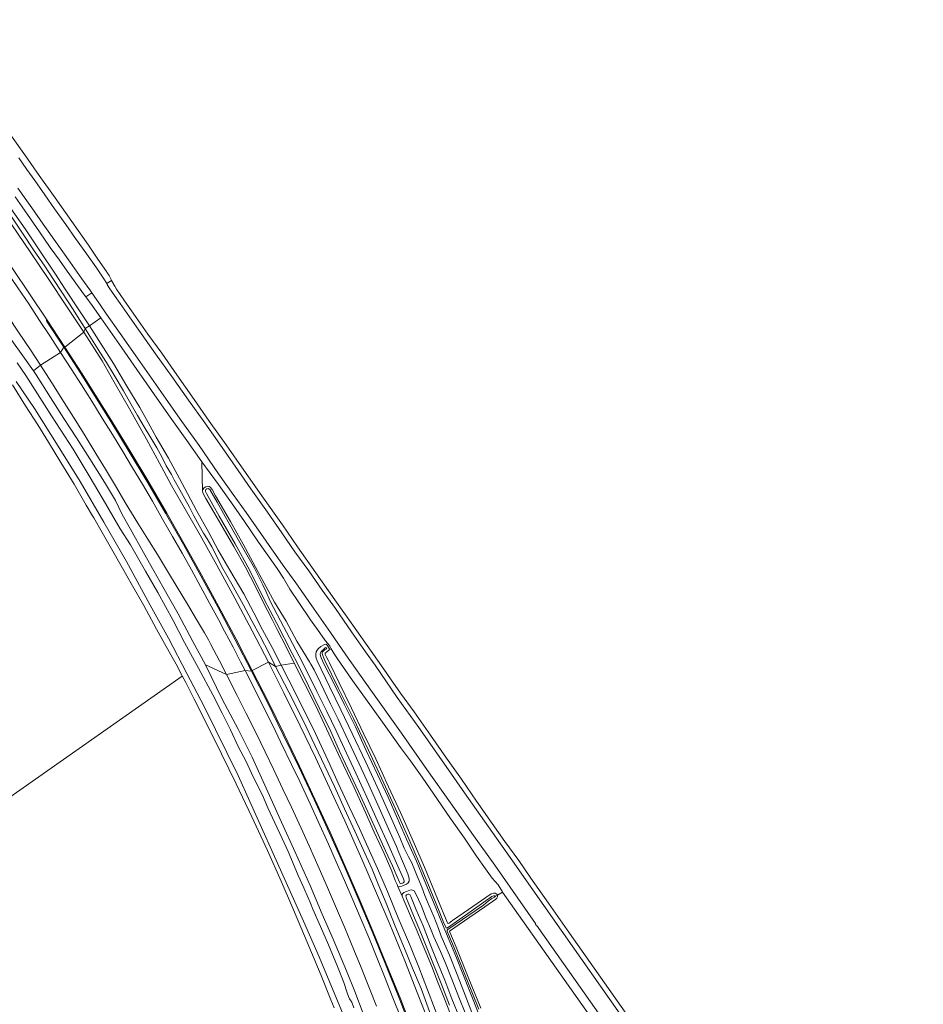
# Model space of a CAD drawing. Header units: metres. Extents: x 138165 to 154469, y 480134 to 494189.
# Tile 1028 of 1056: x 151856 to 152485, y 483782 to 484467. Entities that reach past the tile are written whole.
import ezdxf

# ---------------------------------------------------------------- set-up
doc = ezdxf.new("R2010")
doc.units = ezdxf.units.M
doc.header["$LTSCALE"] = 0.001
doc.header["$MEASUREMENT"] = 0
for name, color, linetype, lineweight in [('TOP-L-terrein schutting raster hek leuning', 7, 'Continuous', 0), ('TOP-L-topo objecten vlak', 7, 'Continuous', 0), ('TOP-L-water beschoeiing', 7, 'Continuous', 0)]:
    doc.layers.add(name, color=color, linetype=linetype, lineweight=lineweight)

msp = doc.modelspace()

# ---------------------------------------------------------------- linework, layer by layer
at = {"layer": 'TOP-L-terrein schutting raster hek leuning', "flags": 128}
msp.add_lwpolyline([(151318.9, 483553.38), (151435.96, 483636.24), (151968.69, 484010.06)], dxfattribs=at)
at = {"layer": 'TOP-L-topo objecten vlak', "flags": 128}
for points in [[(151760.01, 484467.21), (151763.94, 484458.57), (151771.17, 484445.3), (151776.28, 484436.54), (151788.46, 484416.83), (151801.84, 484396.31), (151813.56, 484378.43), (151823.88, 484362.92), (151835.13, 484346.2), (151845.15, 484331.47), (151863.37, 484304.81), (151875.44, 484286.95), (151888.67, 484267.05), (151900.1, 484249.53)], [(151793.18, 484418.62), (151800.41, 484408.35), (151806.47, 484398.78), (151814.42, 484386.52), (151828.91, 484365.75), (151837.87, 484352.4), (151849.27, 484335.66), (151859.39, 484321.46), (151870.46, 484304.82), (151879.91, 484290.68), (151887.1, 484279.48), (151897.28, 484264.57), (151904.07, 484254.09)], [(151901.25, 484252.18), (151897.04, 484258.58), (151892.71, 484265.38), (151889.31, 484270.79), (151884.32, 484278.19), (151879.17, 484286.25), (151873.07, 484295.49), (151865.21, 484307.06), (151857.91, 484317.93), (151850.43, 484328.89), (151843.9, 484338.85), (151836.83, 484349.71), (151830.58, 484359), (151823.94, 484369.01), (151819.2, 484376.48), (151813.05, 484385.88), (151807.84, 484393.88), (151803.19, 484401.76), (151799.53, 484407.51), (151793.18, 484418.62)], [(151740.09, 484394.83), (151745.9, 484387.91), (151751.58, 484380.72), (151757.48, 484373.14), (151764.4, 484363.85), (151772.34, 484353.26), (151779.99, 484343.28), (151787.83, 484332.64), (151795.19, 484322.85), (151802.55, 484312.27), (151809.75, 484302.01), (151817.7, 484291.45), (151823.39, 484282.98), (151827.87, 484276.17), (151835.27, 484266.05), (151843.05, 484254.28), (151850.14, 484243.85), (151857.82, 484233.25), (151865.18, 484222.71)], [(151919.56, 484285.68), (151919.19, 484286.36), (151917.87, 484289.02), (151916.3, 484291.33), (151915.98, 484291.8), (151910.05, 484300.48), (151903.51, 484310.2), (151891.83, 484326.59), (151880.28, 484343.11), (151869.21, 484358.73), (151859.6, 484372.45), (151849.89, 484386.02)], [(151916.22, 484283.44), (151914.05, 484286.82), (151909.01, 484294.42), (151902.21, 484303.95), (151894.43, 484314.93), (151887.6, 484324.53), (151879.79, 484335.52), (151872.95, 484345.24), (151866.02, 484355.2), (151860.49, 484362.91), (151854.83, 484370.97)], [(151854.15, 484349.9), (151863.9, 484336.19), (151871.98, 484324.71), (151881.58, 484311.04), (151890.6, 484298.38), (151898.73, 484286.8), (151904.35, 484279.06), (151905.79, 484276.99)], [(151852.28, 484343.88), (151857.26, 484336.92), (151862.99, 484328.65), (151869.34, 484319.58), (151876.85, 484308.67), (151883.31, 484299.82), (151888.67, 484292.1), (151893.37, 484285.35), (151900.05, 484276.4), (151901.71, 484274.15)], [(151874.17, 484258.74), (151862.84, 484275.65), (151850.05, 484294.62), (151848.57, 484296.6), (151847.57, 484297.92), (151846.85, 484297.56), (151846.71, 484297.59), (151840.85, 484306.27), (151839.43, 484305.27)], [(151839.43, 484305.27), (151838.75, 484304.79), (151838.59, 484304.72), (151838.15, 484304.34), (151839.7, 484302.01), (151846.91, 484291.49), (151854.27, 484280.56), (151861.83, 484269.28), (151869.4, 484257.86), (151876.97, 484246.4), (151884.07, 484235.5)], [(151916.22, 484283.44), (151919.56, 484285.68)], [(152412.1, 483584.64), (152236.77, 483833.38), (152223.8, 483851.97), (152211.55, 483869.38), (152203.11, 483881.74), (152193.53, 483894.97), (152184.6, 483907.6), (152173.73, 483922.94), (152163.3, 483938.42), (152152.74, 483953.1), (152141.71, 483969.08), (152130.29, 483985.21), (152120.77, 483998.15), (152113.75, 484008.31), (152109.22, 484014.85), (152100.29, 484027.51), (152087.57, 484045.59), (152075.05, 484063.23), (152061.7, 484082.04), (152048.95, 484100.16), (152038.67, 484115.37), (152024.2, 484135.62), (152011.64, 484153.48), (151999.27, 484171.21), (151987.61, 484187.69), (151977.03, 484202.8), (151964.99, 484220.01), (151954.52, 484234.94), (151944.9, 484248.3), (151936.74, 484259.79), (151927.97, 484272.09), (151923.06, 484279.64), (151921.83, 484281.54), (151920.97, 484283.11), (151920.84, 484283.34), (151919.56, 484285.68)], [(152484.89, 483474.31), (152206.9, 483869.95), (152199.82, 483879.8), (152182.17, 483905.24), (152165.35, 483928.76), (152150.89, 483949.4), (152133.47, 483974.33), (152118.53, 483995.33), (152103.04, 484017.68), (152096.44, 484027.12), (152086.67, 484041.04), (152075.45, 484057.22), (152066.21, 484069.94), (152056.88, 484083.35), (152047.18, 484096.77), (152038.12, 484109.83), (152028.02, 484124.21), (152016.59, 484140.6), (152007.7, 484153.4), (151996.59, 484169.21), (151984.52, 484186.44), (151973.1, 484202.19), (151961.39, 484218.78), (151950.17, 484234.6), (151938.43, 484251.12), (151925.41, 484269.65), (151921.63, 484275.17), (151917.97, 484280.6), (151916.57, 484282.9), (151916.22, 484283.44)], [(151869.92, 484226.62), (151863, 484237.23), (151854.78, 484249.71), (151847.62, 484260.51), (151841.31, 484269.87), (151839.08, 484273.1)], [(151901.71, 484274.15), (151905.79, 484276.99)], [(151901.71, 484274.15), (151906.06, 484268.29), (151912.07, 484259.5)], [(151905.79, 484276.99), (151907.33, 484274.77), (151911.03, 484269.26), (151915.91, 484262.13), (151925.43, 484248.66), (151939.17, 484229.17), (151953.89, 484208.33), (151967.41, 484189.07), (151980.48, 484170.73), (151994.07, 484150.98), (152004.27, 484136.62), (152013.16, 484124.08), (152027.21, 484104.19), (152039.14, 484087.23), (152047.77, 484075.03), (152060.61, 484056.79), (152071.99, 484040.5), (152082.77, 484024.95), (152100.2, 484000.27), (152121.35, 483970.4), (152139.11, 483945.15), (152155.55, 483921.82), (152171.6, 483899.15), (152186.52, 483878.4), (152197.13, 483863.26), (152214.74, 483837.79), (152214.7, 483837.33), (152215.11, 483836.72), (152215.5, 483836.61), (152416.34, 483551.58)], [(151874.17, 484258.74), (151887.06, 484239.09)], [(151886.24, 484239.11), (151874.51, 484257.06), (151874.29, 484257.57), (151874.17, 484258.74)], [(151904.07, 484254.09), (151912.07, 484259.5)], [(151912.07, 484259.5), (151926.75, 484238.62), (151937.03, 484223.66), (151947.33, 484208.97), (151959.25, 484192.01), (151971.96, 484174.16), (151982.51, 484159.24)], [(151901.25, 484252.18), (151900.1, 484249.53)], [(151904.07, 484254.09), (151901.25, 484252.18)], [(152033.73, 484016.71), (152029.2, 484025.92), (152022.97, 484037.88), (152017.24, 484048.6), (152011.12, 484059.95), (152003.33, 484074.22), (151996.39, 484086.15), (151993.45, 484092.06), (151989.44, 484100.18), (151986.2, 484105.82), (151983.63, 484109.67), (151980.44, 484114.99), (151976.89, 484121.65), (151973.83, 484127.66), (151970.45, 484133.62), (151967.05, 484139.87), (151963.24, 484146.85), (151961.16, 484150.47), (151957.67, 484156.53), (151954.45, 484162.84), (151951.09, 484169.06), (151946.95, 484176.08), (151942.2, 484183.71), (151937.7, 484191.64), (151933.28, 484199.36), (151927.9, 484208.78), (151922.11, 484218.52), (151915.92, 484228.6), (151911.44, 484235.77), (151904.47, 484246.92), (151901.25, 484252.18)], [(152037.57, 484017.72), (152031.33, 484029.97), (152024.72, 484042.24), (152018.52, 484054.17), (152011.57, 484067.44), (152002, 484083.83), (151993.72, 484097.91), (151987.19, 484110.07), (151978.75, 484125.42), (151972.35, 484137.27), (151966.75, 484147.65), (151959.11, 484161.86), (151950.7, 484176.54), (151944.96, 484186.82), (151939.14, 484197.07), (151930.21, 484211.91), (151920.9, 484227.71), (151912.19, 484241.28), (151904.07, 484254.09)], [(151887.06, 484239.09), (151900.1, 484249.53)], [(151900.1, 484249.53), (151912.89, 484229.58), (151921.41, 484214.86), (151932.01, 484196.29), (151943.85, 484175.13), (151955.94, 484152.94), (151961.29, 484142.81), (151968.3, 484130.79), (151981.12, 484108.35), (151992.74, 484087.48), (152005.27, 484064.5), (152017.5, 484041.54), (152028.76, 484019.77)], [(151884.07, 484235.5), (151886.24, 484239.11)], [(152016.98, 484013.65), (152005.72, 484035.34), (151993.69, 484057.99), (151981.7, 484080.01), (151969.57, 484101.8), (151957.08, 484123.7), (151944.19, 484145.76), (151931.87, 484166.35), (151919.07, 484187.36), (151907.67, 484205.62), (151898.04, 484220.88), (151886.24, 484239.11)], [(151887.06, 484239.09), (151898.6, 484221.24), (151908.45, 484205.65), (151919.66, 484187.69), (151932.43, 484166.7), (151944.7, 484146.24), (151957.95, 484123.53), (151970.11, 484102.27), (151982.13, 484080.6), (151994.25, 484058.4), (152006.24, 484035.83), (152017.55, 484014.06)], [(151869.92, 484226.62), (151884.07, 484235.5)], [(151884.07, 484235.5), (151891.42, 484224.1), (151898.58, 484212.92), (151905.78, 484201.5), (151913.09, 484189.76), (151920.2, 484178.26), (151927.37, 484166.51), (151934.13, 484155.25), (151940.96, 484143.77), (151947.95, 484131.83), (151955.11, 484119.48), (151961.99, 484107.45), (151968.68, 484095.62), (151975.15, 484084.02), (151981.46, 484072.55), (151987.77, 484060.94), (151993.95, 484049.44), (151998.17, 484041.51), (152004.13, 484030.24), (152009.42, 484020), (152012.49, 484014.11)], [(152088.35, 483779.24), (152086.81, 483782.99), (152085.35, 483785.51), (152084.55, 483786.97), (152083.69, 483789.52), (152081.27, 483796.76), (152076.92, 483808.03), (152070.6, 483823.07), (152064.94, 483835.72), (152059.61, 483847.78), (152058.04, 483852.13), (152056.46, 483855.82), (152053.33, 483862.68), (152049.43, 483871.32), (152046.73, 483877.98), (152042.51, 483887.89), (152038.29, 483897.08), (152033.14, 483907.87), (152028.43, 483918.32), (152024.54, 483927.15), (152021.2, 483934.05), (152017.09, 483942.6), (152013.32, 483950.65), (152007.81, 483961.13), (152002.31, 483972.77), (151996.56, 483984.25), (151990.15, 483997), (151980.13, 484015.54), (151970.41, 484033.6), (151962.32, 484048.88), (151951.79, 484068.34), (151943.27, 484083.2), (151932.82, 484101.46), (151925.6, 484112.68), (151915.19, 484130.3), (151904.61, 484148.37), (151892.83, 484168.23), (151877.74, 484191.33), (151859.7, 484219.45), (151853.67, 484228.31)], [(151865.18, 484222.71), (151869.92, 484226.62)], [(151999.6, 484011.18), (151994.61, 484020.8), (151988.66, 484032.19), (151986.94, 484035.41), (151984.23, 484040.16), (151978.69, 484049.63), (151972.39, 484060.17), (151965.25, 484072.06), (151958.47, 484083.25), (151951.41, 484094.77), (151944.69, 484105.55), (151937.79, 484116.56), (151929, 484131.12), (151922.88, 484141.51), (151915.24, 484154.19), (151908.57, 484165.21), (151901.07, 484177.47), (151894.55, 484187.93), (151886.52, 484200.75), (151877.83, 484214.32), (151869.92, 484226.62)], [(151865.18, 484222.71), (151867.11, 484219.99), (151876.98, 484204.24), (151886.31, 484189.56), (151895.08, 484176.12), (151904.33, 484161.41), (151914.65, 484145.16), (151922.2, 484132.33), (151926.96, 484122.67), (151932.62, 484112.41), (151941.87, 484096.19), (151948.97, 484083.46), (151955.15, 484072.4), (151965.81, 484053.58), (151976.24, 484034.24), (151984.84, 484018.05)], [(151850.43, 484212.94), (151859.58, 484198.31), (151868.08, 484185.18), (151875.56, 484173.09), (151884.15, 484158.93), (151893.37, 484143.82), (151901.94, 484129.23), (151906.32, 484121.73), (151907.11, 484120.38), (151913.02, 484110.16), (151919.37, 484098.86), (151926.21, 484086.89), (151934.1, 484073.06), (151942.02, 484059.23), (151950.76, 484042.87), (151960.73, 484024.98), (151965.45, 484016.84), (151967.38, 484012.95), (151968.61, 484010.41), (151971.21, 484005.64), (151976.98, 483994.18), (151983.97, 483980.42), (151996.08, 483956.05), (152006.37, 483935.03), (152017.25, 483912.07), (152028.06, 483888.77), (152037.7, 483867.23), (152045.58, 483849.02), (152053.99, 483829.23), (152065.53, 483801.72), (152072.26, 483784.64), (152074.51, 483779.04)], [(151853.18, 484215.21), (151865.75, 484196.56), (151882.33, 484170.32), (151897.73, 484145.75), (151914.14, 484117.37), (151929.89, 484089.97), (151946.45, 484059.49), (151959.07, 484036.45), (151971.96, 484012.04), (151984, 483988.96), (152007.77, 483940.9), (152032.07, 483886.58), (152053.14, 483839.49), (152064.18, 483814.66), (152083.1, 483769.01)], [(151982.97, 484139.05), (151982.51, 484159.24)], [(151982.51, 484159.24), (151994.06, 484143.5), (152004.58, 484128.57), (152012.15, 484117.74), (152021.88, 484103.49), (152029.31, 484093.03), (152034.82, 484085.15), (152039.32, 484078.33), (152043.8, 484070.59), (152049.93, 484061.32), (152058.01, 484049.24), (152064.66, 484040.17), (152068.35, 484035.01), (152070.19, 484032.76), (152071.55, 484030.89), (152072.42, 484029.23)], [(152119.02, 483863.68), (152120.06, 483863.34), (152121.74, 483863.87), (152123.36, 483864.46), (152124.96, 483865.22), (152126.18, 483866.22), (152126.87, 483867.25), (152126.81, 483869.28), (152125.95, 483872.54), (152122.88, 483879.62), (152119.71, 483887.26), (152117.93, 483891.39), (152112.47, 483903.7), (152105.91, 483918.29), (152098.6, 483934.42), (152091.99, 483949.01), (152084.44, 483964.86), (152077.33, 483980.05), (152071.96, 483990.92), (152065.05, 484005.36), (152060.53, 484014.38), (152058.38, 484018.43), (152057.33, 484020.05), (152048.65, 484034.42), (152041.15, 484048.27), (152033.1, 484061.65), (152021.51, 484082.99), (152011.2, 484102.05), (152002.33, 484117.78), (151991.93, 484135.6), (151989.48, 484140.08), (151988.27, 484141.76), (151987.43, 484142.26), (151986.43, 484142.33), (151985.22, 484141.91), (151984.1, 484141.2), (151983.16, 484140.09), (151982.97, 484139.05)], [(151982.97, 484139.05), (151983.09, 484137.77), (151985.23, 484133.77), (151990.69, 484124.26), (151997.18, 484113.09), (152004.65, 484100.39), (152012.75, 484086.06), (152019.77, 484072.59), (152025.33, 484061.1), (152031.27, 484049.57), (152034.9, 484042.68), (152041.03, 484030.51), (152046.65, 484019.17)], [(152121.04, 483865.47), (152121.78, 483865.65), (152122.52, 483866.12), (152123.22, 483866.91), (152123.29, 483867.61), (152122.83, 483868.86), (152117.92, 483879.94), (152111.94, 483893.46), (152104.77, 483909.37), (152097.27, 483925.85), (152089.74, 483942.57), (152083.24, 483956.36), (152076.01, 483971.97), (152069.48, 483985.48), (152062.53, 483999.51), (152052.46, 484019.71), (152045.43, 484032.88), (152037.23, 484048.71), (152030.01, 484062.23), (152026.99, 484069.3), (152024.91, 484073.61), (152019.04, 484085.27), (152011.02, 484099.43), (152001.86, 484115.48), (151993.15, 484131.21), (151987.92, 484140.02), (151986.72, 484140.71), (151985.89, 484140.64), (151985.18, 484140.17), (151984.92, 484139.4), (151984.92, 484138.68), (151985.56, 484137.37), (151994.57, 484121.53), (152005.56, 484102.23), (152015.61, 484084.13), (152025.58, 484063.85), (152034.51, 484047.21), (152045.22, 484025.94), (152048.75, 484019.31), (152056.73, 484003.32), (152064.23, 483988.03), (152072.28, 483971.56), (152078.33, 483957.97), (152084.19, 483945.59), (152091.58, 483929.8), (152098.07, 483915.69), (152105.32, 483899.89), (152110.42, 483888.47), (152115.11, 483878.04), (152118.51, 483870.29), (152120.09, 483866.6), (152120.53, 483865.74), (152121.04, 483865.47)], [(152070.79, 484028.19), (152071.2, 484029.17), (152070.72, 484030.34), (152069.78, 484031.74), (152068.93, 484032.39), (152067.88, 484032.1), (152065.33, 484030.71), (152063.75, 484029.35), (152062.79, 484028.15), (152062.05, 484026.92), (152061.69, 484025.49), (152061.77, 484023.87), (152061.98, 484022.51), (152062.75, 484020.82), (152071.28, 484002.96), (152079.17, 483986.57), (152087.16, 483970.11), (152096.55, 483950.21), (152105.9, 483929.9), (152114.82, 483910.34), (152120.37, 483897.77), (152123.34, 483890.32), (152125.07, 483886.61), (152126.38, 483884.26), (152128.55, 483880.15), (152130.08, 483876.67), (152132.4, 483870.77), (152135.52, 483863.26), (152137.82, 483857.29), (152140.8, 483850.05), (152143.94, 483842.77), (152147.32, 483834.37), (152149.17, 483828.98), (152151.33, 483823.61), (152154.85, 483815.92), (152160.13, 483802.44), (152165.84, 483787.86), (152175.04, 483763.92)], [(152186.79, 483856.57), (152186.71, 483856.95), (152186.38, 483857.15), (152185.61, 483857.11), (152184.41, 483856.72), (152171.53, 483847.69), (152154.19, 483835.25), (152153.12, 483834.71), (152152.5, 483834.91), (152152.01, 483835.93), (152151.06, 483838.17), (152148.27, 483845.22), (152141.48, 483861.84), (152133.97, 483879.66), (152126.62, 483896.79), (152118.49, 483915.1), (152109.2, 483935.48), (152098.32, 483959.04), (152087.97, 483980.51), (152077.63, 484001.57), (152068.15, 484021.03), (152067.35, 484022.54), (152066.58, 484024.49), (152066.14, 484025.94), (152066.24, 484026.71), (152066.85, 484027.42), (152068.06, 484028.32), (152068.93, 484028.8), (152069.35, 484029.18), (152069.24, 484029.66), (152068.8, 484029.93), (152068.21, 484029.75), (152067.5, 484029.21), (152066.57, 484028.28), (152065.54, 484027.26), (152065.02, 484026.29), (152064.89, 484025.36), (152065.11, 484024.27), (152065.46, 484022.79), (152066.51, 484020.77), (152068.38, 484016.85), (152073.83, 484006.21), (152081.5, 483990.48), (152089.36, 483974.86), (152096.85, 483958.23), (152104.73, 483941.59), (152112.11, 483925.89), (152118.55, 483911.53), (152125.05, 483896.57), (152131.97, 483881.19), (152137.19, 483868.31), (152143.69, 483852.7), (152150.07, 483837.31), (152153.88, 483827.98), (152159.82, 483813.94), (152168.67, 483791.6), (152176.28, 483772.36)], [(152188.25, 483857.48), (152187.81, 483858.21), (152186.6, 483859.07), (152185.5, 483859.06), (152184, 483858.48), (152180.19, 483856), (152168.04, 483847.69), (152156.94, 483839.89), (152154.68, 483838.11), (152154.07, 483837.78), (152153.64, 483837.9), (152153.17, 483838.85), (152146.5, 483854.92), (152137.39, 483877.1), (152128.91, 483896.75), (152120.87, 483915.07), (152112.42, 483933), (152103.52, 483952.56), (152095.33, 483969.78), (152086.72, 483987.79), (152078.08, 484005.33), (152071.42, 484019.44), (152070.43, 484021.25), (152068.96, 484023.86), (152068.4, 484025.26), (152068.36, 484026.1), (152069.44, 484027.09), (152070.79, 484028.19)], [(152070.79, 484028.19), (152072.42, 484029.23)], [(152072.42, 484029.23), (152074.59, 484025.64), (152076.93, 484022.26), (152087.4, 484006.98), (152100.66, 483988.68), (152111.73, 483973.2), (152120.67, 483960.38), (152127.64, 483951.08), (152135.78, 483939.65), (152146.59, 483924.11), (152155.61, 483910.86), (152165.33, 483897.19), (152173.8, 483884.82), (152180, 483875.98), (152184.61, 483869.47), (152188.68, 483864.72), (152190.59, 483861.8), (152191.47, 483860.35), (152191.85, 483859.74)], [(152017.55, 484014.06), (152028.76, 484019.77)], [(152028.76, 484019.77), (152039.6, 483998.38), (152050.95, 483975.4), (152061.52, 483953.49), (152072.8, 483929.42), (152081.96, 483909.4), (152093.87, 483882.71), (152103.41, 483860.64), (152113.29, 483837.31), (152123.7, 483811.79), (152132.42, 483789.86), (152140.92, 483767.92), (152150.11, 483743.45), (152158.39, 483720.68), (152166.89, 483696.7)], [(152028.76, 484019.77), (152033.73, 484016.71)], [(152046.65, 484019.17), (152037.57, 484017.72)], [(152046.65, 484019.17), (152053.64, 484005.34), (152061.75, 483989.37), (152067.5, 483976.94), (152074.19, 483962.85), (152081.07, 483948.07), (152088.44, 483932.51), (152096.38, 483915.19), (152102.42, 483901.42), (152109.43, 483886.67), (152114.64, 483874.32), (152117.14, 483867.87), (152118.39, 483864.96), (152119.02, 483863.68)], [(151984.84, 484018.05), (151996.62, 483994.13), (152007.73, 483973.15), (152017.54, 483953.7), (152028.3, 483929.65), (152037.83, 483908.51), (152047.33, 483887.52), (152057.75, 483864.41), (152066.23, 483844.38), (152073.89, 483826.95), (152083.1, 483805.01), (152088.99, 483790.56), (152094.83, 483775.28), (152102.61, 483754.69), (152109.41, 483735.58), (152115.32, 483720.24), (152121.08, 483706.25), (152122.37, 483702.81)], [(151984.84, 484018.05), (151999.6, 484011.18)], [(152012.49, 484014.11), (151999.6, 484011.18)], [(152012.49, 484014.11), (152019.02, 484001.25), (152024.98, 483989.41), (152031.8, 483975.67), (152037.3, 483964.42), (152044.87, 483948.69), (152050.58, 483936.66), (152057.77, 483921.27), (152063.43, 483908.97), (152070.55, 483893.19), (152076.03, 483880.87), (152081.71, 483867.88), (152086.87, 483855.92), (152093.38, 483840.62), (152098.62, 483828.08), (152104.8, 483812.96), (152109.67, 483800.87), (152115.53, 483786.08), (152120.66, 483772.91)], [(152012.49, 484014.11), (152016.98, 484013.65)], [(152154.58, 483691.54), (152146.17, 483715.33), (152137.86, 483738.35), (152128.67, 483762.79), (152120.25, 483784.61), (152110.27, 483809.53), (152100.98, 483832.29), (152091.25, 483855.35), (152081.46, 483877.97), (152071.02, 483901.32), (152060.58, 483924.24), (152049.91, 483946.94), (152039.15, 483969.33), (152028.11, 483991.66), (152016.98, 484013.65)], [(152017.55, 484014.06), (152028.73, 483991.98), (152039.79, 483969.59), (152050.5, 483947.32), (152061.19, 483924.54), (152071.7, 483901.46), (152082.07, 483878.26), (152092.48, 483854.19), (152101.61, 483832.59), (152110.86, 483809.87), (152120.9, 483784.84), (152129.32, 483762.95), (152138.49, 483738.56), (152146.82, 483715.59), (152155.24, 483691.76)], [(152037.57, 484017.72), (152033.73, 484016.71)], [(152172.45, 483690.44), (152168.37, 483702.33), (152162.97, 483717.54), (152156.93, 483734.36), (152151.12, 483750.11), (152146.75, 483761.71), (152141.05, 483776.53), (152135.16, 483792.6), (152129.17, 483806.74), (152123.45, 483820.42), (152117.16, 483836.11), (152110.76, 483852.04), (152105.2, 483865.33), (152100.95, 483875.74), (152095.99, 483886.93), (152088.96, 483902.21), (152081.82, 483917.63), (152074.78, 483933.16), (152068.06, 483947.42), (152061.14, 483962.14), (152053.01, 483979.1), (152043.01, 483999.05), (152033.73, 484016.71)], [(152037.57, 484017.72), (152043.08, 484007.21), (152053.5, 483986.69), (152061.61, 483970.2), (152071.63, 483948.59), (152077.33, 483935.53), (152085.13, 483918.63), (152092.28, 483903.9), (152099.18, 483888.41), (152104.85, 483876.07), (152111.73, 483860.09), (152119.1, 483841.77), (152127.79, 483821.8), (152133.53, 483807.44), (152139.49, 483791.74), (152144.91, 483777.69), (152151.92, 483760.35), (152158.2, 483742.38), (152165.29, 483723.68), (152171.77, 483705.41), (152176.74, 483691.67)], [(152104.11, 483780.21), (152099.21, 483792.6), (152093.38, 483807.13), (152088.29, 483819.61), (152081.96, 483834.76), (152076.26, 483848.22), (152069.96, 483862.85), (152064.08, 483876.27), (152057.11, 483891.85), (152051.52, 483904.23), (152044.76, 483918.97), (152038.88, 483931.48), (152032.29, 483945.44), (152026.53, 483957.38), (152020.36, 483969.96), (152013.36, 483984.07), (152007.07, 483996.56), (151999.6, 484011.18)], [(152121.93, 483856.88), (152119.02, 483863.68)], [(152166.21, 483774.45), (152161.33, 483786.52), (152156.96, 483797.97), (152152.14, 483810.14), (152148.6, 483818.45), (152144.08, 483828.47), (152141.57, 483834.27), (152138.71, 483841.3), (152135.3, 483849.84), (152132.36, 483856.56), (152130.22, 483860.49), (152128.62, 483861.24), (152127.25, 483861.02), (152124.92, 483860.2), (152122.98, 483859.36), (152121.82, 483858.22), (152121.93, 483856.88)], [(152121.93, 483856.88), (152123.09, 483854.05), (152128.5, 483841.66), (152132.31, 483832.59), (152135.5, 483825.08), (152138.36, 483817.91), (152142.53, 483807.97), (152146.6, 483797.55), (152151.33, 483785.31), (152155.61, 483774.68), (152160.15, 483762.92), (152164.14, 483752.92), (152168.49, 483741.69), (152172.88, 483730.07), (152177.81, 483716.41), (152182.41, 483704.51), (152186.4, 483693.36)], [(152161.76, 483772.37), (152156.52, 483785.32), (152151.66, 483798.45), (152146.02, 483811.91), (152141.41, 483823.39), (152136.49, 483836.22), (152131.65, 483847.32), (152127.88, 483856.56), (152127.22, 483857.98), (152126.61, 483858.32), (152125.84, 483858.28), (152124.87, 483857.81), (152124.51, 483857.22), (152124.62, 483856.31), (152124.96, 483855.37), (152126.09, 483852.59), (152129.87, 483843.33), (152135.37, 483830.22), (152140.97, 483816.18)], [(152175.28, 483778.26), (152166.53, 483799.98), (152158.1, 483820.89), (152153.75, 483831.38), (152153.35, 483832.6), (152153.3, 483833.11), (152153.74, 483833.58), (152178.52, 483850.71), (152181.92, 483853.31), (152184.45, 483855.18), (152186.32, 483856.12), (152186.79, 483856.57)], [(152188.25, 483857.48), (152188.28, 483856.33), (152187.94, 483855.51), (152187.19, 483854.88), (152179.4, 483849.49), (152154.94, 483832.58), (152155.16, 483831.9), (152159.49, 483821.45), (152167.92, 483800.54), (152176.68, 483778.81)], [(152186.79, 483856.57), (152188.25, 483857.48)], [(152191.85, 483859.74), (152188.25, 483857.48)], [(152191.85, 483859.74), (152377.15, 483597.46)], [(152140.97, 483816.18), (152149.14, 483795.99), (152154.89, 483780.92)]]:
    msp.add_lwpolyline(points, dxfattribs=at)
at = {"layer": 'TOP-L-water beschoeiing', "flags": 128}
for points in [[(152197.13, 483863.26), (152186.52, 483878.4), (152171.6, 483899.15), (152155.55, 483921.82), (152139.11, 483945.15), (152121.35, 483970.4), (152100.2, 484000.27), (152082.77, 484024.95), (152071.99, 484040.5), (152060.61, 484056.79), (152047.77, 484075.03), (152039.14, 484087.23), (152027.21, 484104.19), (152013.16, 484124.08), (152004.27, 484136.62), (151994.07, 484150.98), (151980.48, 484170.73), (151967.41, 484189.07), (151953.89, 484208.33), (151939.17, 484229.17), (151925.43, 484248.66), (151915.91, 484262.13), (151911.03, 484269.26), (151907.33, 484274.77), (151904.35, 484279.06), (151898.73, 484286.8), (151890.6, 484298.38), (151881.58, 484311.04), (151871.98, 484324.71), (151863.9, 484336.19), (151854.15, 484349.9)], [(152197.13, 483863.26), (152214.74, 483837.79), (152214.7, 483837.33), (152215.11, 483836.72), (152215.5, 483836.61), (152416.34, 483551.58), (152425.18, 483539.03), (152452.68, 483500), (152474.38, 483469.21), (152482.38, 483458.6)]]:
    msp.add_lwpolyline(points, dxfattribs=at)

doc.saveas('drawing.dxf')
